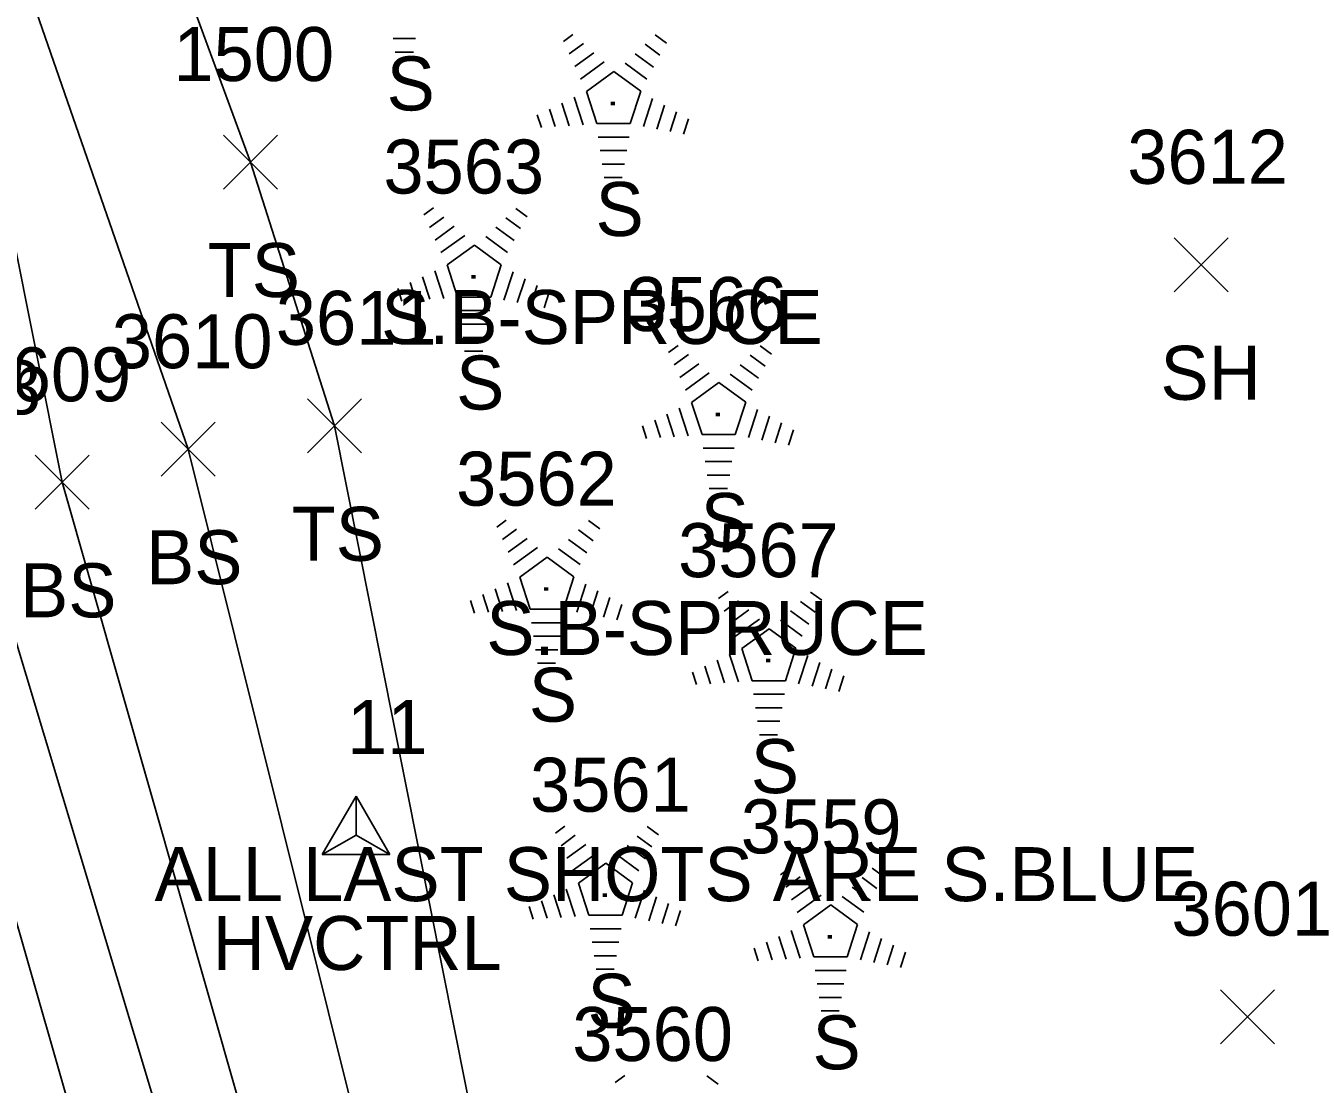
# Model space of a CAD drawing. Extents: x 1439173 to 1457902, y 641926 to 659889.
# Drawn here: x 1446113.13 to 1446160.62, y 654063.42 to 654102.64 of the extents above; entities that cross this region are included whole.
import ezdxf

# ---------------------------------------------------------------- set-up
doc = ezdxf.new("R2010")
doc.units = 0
for name, color, linetype in [('C_A', 7, 'Continuous'), ('C_I', 7, 'Continuous'), ('CPSM', 7, 'Continuous'), ('L_A', 7, 'Continuous'), ('L_C', 7, 'Continuous'), ('L_I', 7, 'Continuous'), ('L_TIC', 7, 'Continuous'), ('LELB', 7, 'Continuous'), ('LTC', 7, 'Continuous'), ('PET', 7, 'Continuous')]:
    doc.layers.add(name, color=color, linetype=linetype)

msp = doc.modelspace()

# ---------------------------------------------------------------- linework, layer by layer
at = {"layer": 'CPSM'}
for p, q in [((1446124.109, 654071.937), (1446125.359, 654074.102)), ((1446124.109, 654071.937), (1446125.359, 654074.102)), ((1446124.109, 654071.937), (1446125.359, 654074.102)), ((1446124.109, 654071.937), (1446125.359, 654074.102)), ((1446124.109, 654071.937), (1446125.359, 654074.102)), ((1446124.109, 654071.937), (1446125.359, 654074.102)), ((1446124.109, 654071.937), (1446125.359, 654074.102)), ((1446124.109, 654071.937), (1446125.359, 654074.102)), ((1446124.109, 654071.937), (1446125.359, 654074.102)), ((1446124.109, 654071.937), (1446125.359, 654074.102)), ((1446124.109, 654071.937), (1446125.359, 654074.102)), ((1446124.109, 654071.937), (1446125.359, 654074.102)), ((1446124.109, 654071.937), (1446125.359, 654074.102)), ((1446124.109, 654071.937), (1446125.359, 654074.102)), ((1446124.109, 654071.937), (1446125.359, 654074.102)), ((1446124.109, 654071.937), (1446125.359, 654074.102)), ((1446124.109, 654071.937), (1446125.359, 654074.102)), ((1446124.109, 654071.937), (1446125.359, 654074.102)), ((1446126.609, 654071.937), (1446125.359, 654074.102)), ((1446125.359, 654072.658), (1446125.359, 654074.102)), ((1446126.609, 654071.937), (1446125.359, 654074.102)), ((1446125.359, 654072.658), (1446125.359, 654074.102)), ((1446126.609, 654071.937), (1446125.359, 654074.102)), ((1446125.359, 654072.658), (1446125.359, 654074.102)), ((1446126.609, 654071.937), (1446125.359, 654074.102)), ((1446125.359, 654072.658), (1446125.359, 654074.102)), ((1446126.609, 654071.937), (1446125.359, 654074.102)), ((1446125.359, 654072.658), (1446125.359, 654074.102)), ((1446126.609, 654071.937), (1446125.359, 654074.102)), ((1446125.359, 654072.658), (1446125.359, 654074.102)), ((1446126.609, 654071.937), (1446125.359, 654074.102)), ((1446125.359, 654072.658), (1446125.359, 654074.102)), ((1446126.609, 654071.937), (1446125.359, 654074.102)), ((1446125.359, 654072.658), (1446125.359, 654074.102)), ((1446126.609, 654071.937), (1446125.359, 654074.102)), ((1446125.359, 654072.658), (1446125.359, 654074.102)), ((1446126.609, 654071.937), (1446125.359, 654074.102)), ((1446125.359, 654072.658), (1446125.359, 654074.102)), ((1446126.609, 654071.937), (1446125.359, 654074.102)), ((1446125.359, 654072.658), (1446125.359, 654074.102)), ((1446126.609, 654071.937), (1446125.359, 654074.102)), ((1446125.359, 654072.658), (1446125.359, 654074.102)), ((1446126.609, 654071.937), (1446125.359, 654074.102)), ((1446125.359, 654072.658), (1446125.359, 654074.102)), ((1446126.609, 654071.937), (1446125.359, 654074.102)), ((1446125.359, 654072.658), (1446125.359, 654074.102)), ((1446126.609, 654071.937), (1446125.359, 654074.102)), ((1446125.359, 654072.658), (1446125.359, 654074.102)), ((1446126.609, 654071.937), (1446125.359, 654074.102)), ((1446125.359, 654072.658), (1446125.359, 654074.102)), ((1446126.609, 654071.937), (1446125.359, 654074.102)), ((1446125.359, 654072.658), (1446125.359, 654074.102)), ((1446126.609, 654071.937), (1446125.359, 654074.102)), ((1446125.359, 654072.658), (1446125.359, 654074.102)), ((1446124.109, 654071.937), (1446125.359, 654072.658)), ((1446124.109, 654071.937), (1446125.359, 654072.658)), ((1446124.109, 654071.937), (1446125.359, 654072.658)), ((1446124.109, 654071.937), (1446125.359, 654072.658)), ((1446124.109, 654071.937), (1446125.359, 654072.658)), ((1446124.109, 654071.937), (1446125.359, 654072.658)), ((1446124.109, 654071.937), (1446125.359, 654072.658)), ((1446124.109, 654071.937), (1446125.359, 654072.658)), ((1446124.109, 654071.937), (1446125.359, 654072.658)), ((1446124.109, 654071.937), (1446125.359, 654072.658)), ((1446124.109, 654071.937), (1446125.359, 654072.658)), ((1446124.109, 654071.937), (1446125.359, 654072.658)), ((1446124.109, 654071.937), (1446125.359, 654072.658)), ((1446124.109, 654071.937), (1446125.359, 654072.658)), ((1446124.109, 654071.937), (1446125.359, 654072.658)), ((1446124.109, 654071.937), (1446125.359, 654072.658)), ((1446124.109, 654071.937), (1446125.359, 654072.658)), ((1446124.109, 654071.937), (1446125.359, 654072.658)), ((1446125.359, 654072.658), (1446125.359, 654072.658)), ((1446125.359, 654072.658), (1446126.609, 654071.937)), ((1446125.359, 654072.658), (1446125.359, 654072.658)), ((1446125.359, 654072.658), (1446126.609, 654071.937)), ((1446125.359, 654072.658), (1446125.359, 654072.658)), ((1446125.359, 654072.658), (1446126.609, 654071.937)), ((1446125.359, 654072.658), (1446125.359, 654072.658)), ((1446125.359, 654072.658), (1446126.609, 654071.937)), ((1446125.359, 654072.658), (1446125.359, 654072.658)), ((1446125.359, 654072.658), (1446126.609, 654071.937)), ((1446125.359, 654072.658), (1446125.359, 654072.658)), ((1446125.359, 654072.658), (1446126.609, 654071.937)), ((1446125.359, 654072.658), (1446125.359, 654072.658)), ((1446125.359, 654072.658), (1446126.609, 654071.937)), ((1446125.359, 654072.658), (1446125.359, 654072.658)), ((1446125.359, 654072.658), (1446126.609, 654071.937)), ((1446125.359, 654072.658), (1446125.359, 654072.658)), ((1446125.359, 654072.658), (1446126.609, 654071.937)), ((1446125.359, 654072.658), (1446125.359, 654072.658)), ((1446125.359, 654072.658), (1446126.609, 654071.937)), ((1446125.359, 654072.658), (1446125.359, 654072.658)), ((1446125.359, 654072.658), (1446126.609, 654071.937)), ((1446125.359, 654072.658), (1446125.359, 654072.658)), ((1446125.359, 654072.658), (1446126.609, 654071.937)), ((1446125.359, 654072.658), (1446125.359, 654072.658)), ((1446125.359, 654072.658), (1446126.609, 654071.937)), ((1446125.359, 654072.658), (1446125.359, 654072.658)), ((1446125.359, 654072.658), (1446126.609, 654071.937)), ((1446125.359, 654072.658), (1446125.359, 654072.658)), ((1446125.359, 654072.658), (1446126.609, 654071.937)), ((1446125.359, 654072.658), (1446125.359, 654072.658)), ((1446125.359, 654072.658), (1446126.609, 654071.937)), ((1446125.359, 654072.658), (1446125.359, 654072.658)), ((1446125.359, 654072.658), (1446126.609, 654071.937)), ((1446125.359, 654072.658), (1446125.359, 654072.658)), ((1446125.359, 654072.658), (1446126.609, 654071.937)), ((1446124.109, 654071.937), (1446126.609, 654071.937)), ((1446124.109, 654071.937), (1446126.609, 654071.937)), ((1446124.109, 654071.937), (1446126.609, 654071.937)), ((1446124.109, 654071.937), (1446126.609, 654071.937)), ((1446124.109, 654071.937), (1446126.609, 654071.937)), ((1446124.109, 654071.937), (1446126.609, 654071.937)), ((1446124.109, 654071.937), (1446126.609, 654071.937)), ((1446124.109, 654071.937), (1446126.609, 654071.937)), ((1446124.109, 654071.937), (1446126.609, 654071.937)), ((1446124.109, 654071.937), (1446126.609, 654071.937)), ((1446124.109, 654071.937), (1446126.609, 654071.937)), ((1446124.109, 654071.937), (1446126.609, 654071.937)), ((1446124.109, 654071.937), (1446126.609, 654071.937)), ((1446124.109, 654071.937), (1446126.609, 654071.937)), ((1446124.109, 654071.937), (1446126.609, 654071.937)), ((1446124.109, 654071.937), (1446126.609, 654071.937)), ((1446124.109, 654071.937), (1446126.609, 654071.937)), ((1446124.109, 654071.937), (1446126.609, 654071.937))]:
    msp.add_line(p, q, dxfattribs=at)
at = {"layer": 'L_TIC'}
for points in [[(1446120.454, 654096.586), (1446122.454, 654098.586)], [(1446122.454, 654096.586), (1446120.454, 654098.586)], [(1446155.652, 654092.779), (1446157.652, 654094.779)], [(1446157.652, 654092.779), (1446155.652, 654094.779)], [(1446123.564, 654086.815), (1446125.564, 654088.815)], [(1446125.564, 654086.815), (1446123.564, 654088.815)], [(1446118.144, 654085.948), (1446120.144, 654087.948)], [(1446120.144, 654085.948), (1446118.144, 654087.948)], [(1446113.479, 654084.723), (1446115.479, 654086.723)], [(1446115.479, 654084.723), (1446113.479, 654086.723)], [(1446157.368, 654064.929), (1446159.368, 654066.929)], [(1446159.368, 654064.929), (1446157.368, 654066.929)]]:
    msp.add_lwpolyline(points, dxfattribs=at)
at = {"layer": 'LELB'}
for points in [[(1446121.454, 654097.586), (1446115.697, 654113.228)], [(1446109.681, 654109.749), (1446114.479, 654085.723)], [(1446111.226, 654109.73), (1446119.144, 654086.948)], [(1446121.454, 654097.586), (1446124.564, 654087.815)], [(1446143.273, 653995.724), (1446150.625, 653996.117), (1446149.329, 654005.299), (1446137.699, 654035.362), (1446130.755, 654056.649), (1446124.564, 654087.815)], [(1446144.838, 653997.788), (1446147.728, 653998.727), (1446145.43, 654004.061), (1446133.734, 654034.766), (1446126.942, 654055.631), (1446119.144, 654086.948)], [(1446154.215, 653955.037), (1446149.041, 653981.816), (1446143.273, 653995.724), (1446144.838, 653997.788), (1446142.581, 654003.725), (1446130.47, 654033.689), (1446123.164, 654055.252), (1446114.479, 654085.723)], [(1446153.531, 653940.26), (1446149.884, 653954.706), (1446142.818, 653981.139), (1446136.053, 654002.277), (1446126.868, 654033.23), (1446120.506, 654054.093), (1446111.133, 654085.238)]]:
    msp.add_lwpolyline(points, dxfattribs=at)
at = {"layer": 'LTC'}
for p, q in [((1446127.565, 654102.16), (1446126.734, 654102.16)), ((1446133.035, 654102.055), (1446133.39, 654102.312)), ((1446133.245, 654101.589), (1446133.774, 654101.973)), ((1446136.062, 654101.947), (1446136.612, 654101.547)), ((1446136.433, 654102.295), (1446136.852, 654101.99)), ((1446127.481, 654101.66), (1446126.806, 654101.66)), ((1446133.454, 654101.123), (1446134.158, 654101.635)), ((1446135.691, 654101.598), (1446136.37, 654101.105)), ((1446133.664, 654100.657), (1446134.542, 654101.295)), ((1446135.32, 654101.25), (1446136.13, 654100.661)), ((1446133.888, 654100.202), (1446134.9, 654100.937)), ((1446134.9, 654100.937), (1446135.897, 654100.212)), ((1446133.888, 654100.202), (1446134.275, 654099.009)), ((1446135.897, 654100.212), (1446135.506, 654099.009)), ((1446132.523, 654099.55), (1446132.735, 654098.899)), ((1446132.978, 654099.767), (1446133.25, 654098.932)), ((1446133.434, 654099.983), (1446133.765, 654098.964)), ((1446136.335, 654099.941), (1446135.997, 654098.902)), ((1446136.779, 654099.691), (1446136.492, 654098.806)), ((1446132.067, 654099.334), (1446132.22, 654098.866)), ((1446137.224, 654099.441), (1446136.987, 654098.711)), ((1446137.668, 654099.19), (1446137.481, 654098.616)), ((1446135.506, 654099.009), (1446134.275, 654099.009)), ((1446135.467, 654098.509), (1446134.323, 654098.509)), ((1446135.384, 654098.009), (1446134.395, 654098.009)), ((1446135.3, 654097.509), (1446134.468, 654097.509)), ((1446135.216, 654097.009), (1446134.541, 654097.009)), ((1446127.874, 654095.627), (1446128.228, 654095.884)), ((1446131.272, 654095.867), (1446131.691, 654095.562)), ((1446128.083, 654095.161), (1446128.612, 654095.545)), ((1446130.901, 654095.519), (1446131.45, 654095.12)), ((1446128.293, 654094.695), (1446128.997, 654095.207)), ((1446128.502, 654094.23), (1446129.381, 654094.867)), ((1446130.159, 654094.822), (1446130.968, 654094.233)), ((1446130.53, 654095.17), (1446131.209, 654094.677)), ((1446128.727, 654093.775), (1446129.739, 654094.509)), ((1446129.739, 654094.509), (1446130.736, 654093.784)), ((1446128.272, 654093.555), (1446128.603, 654092.536)), ((1446128.727, 654093.775), (1446129.114, 654092.581)), ((1446130.736, 654093.784), (1446130.344, 654092.581)), ((1446131.173, 654093.513), (1446130.835, 654092.474)), ((1446126.906, 654092.906), (1446127.058, 654092.438)), ((1446127.362, 654093.122), (1446127.573, 654092.471)), ((1446127.817, 654093.339), (1446128.088, 654092.504)), ((1446131.618, 654093.263), (1446131.33, 654092.378)), ((1446132.062, 654093.013), (1446131.825, 654092.283)), ((1446130.344, 654092.581), (1446129.114, 654092.581)), ((1446132.507, 654092.762), (1446132.32, 654092.188)), ((1446130.306, 654092.081), (1446129.162, 654092.081)), ((1446130.222, 654091.581), (1446129.234, 654091.581)), ((1446130.139, 654091.081), (1446129.307, 654091.081)), ((1446130.055, 654090.581), (1446129.38, 654090.581)), ((1446136.928, 654090.534), (1446137.283, 654090.791)), ((1446140.326, 654090.774), (1446140.746, 654090.47)), ((1446137.138, 654090.069), (1446137.667, 654090.453)), ((1446137.347, 654089.603), (1446138.051, 654090.114)), ((1446139.584, 654090.078), (1446140.264, 654089.584)), ((1446139.955, 654090.426), (1446140.505, 654090.027)), ((1446137.557, 654089.137), (1446138.435, 654089.775)), ((1446139.213, 654089.729), (1446140.023, 654089.141)), ((1446137.781, 654088.682), (1446138.793, 654089.416)), ((1446138.793, 654089.416), (1446139.79, 654088.691)), ((1446137.781, 654088.682), (1446138.169, 654087.489)), ((1446139.79, 654088.691), (1446139.399, 654087.489)), ((1446136.871, 654088.246), (1446137.143, 654087.411)), ((1446137.327, 654088.463), (1446137.658, 654087.444)), ((1446140.228, 654088.421), (1446139.89, 654087.381)), ((1446140.672, 654088.17), (1446140.385, 654087.286)), ((1446135.961, 654087.813), (1446136.113, 654087.345)), ((1446136.416, 654088.03), (1446136.628, 654087.378)), ((1446141.117, 654087.92), (1446140.88, 654087.191)), ((1446139.399, 654087.489), (1446138.169, 654087.489)), ((1446141.561, 654087.67), (1446141.374, 654087.096)), ((1446139.361, 654086.989), (1446138.216, 654086.989)), ((1446139.277, 654086.489), (1446138.289, 654086.489)), ((1446139.193, 654085.989), (1446138.361, 654085.989)), ((1446139.109, 654085.489), (1446138.434, 654085.489)), ((1446130.565, 654084.066), (1446130.92, 654084.323)), ((1446130.775, 654083.601), (1446131.304, 654083.985)), ((1446133.593, 654083.958), (1446134.142, 654083.559)), ((1446133.964, 654084.306), (1446134.383, 654084.002)), ((1446130.985, 654083.135), (1446131.688, 654083.646)), ((1446133.222, 654083.61), (1446133.901, 654083.116)), ((1446131.194, 654082.669), (1446132.073, 654083.307)), ((1446131.419, 654082.214), (1446132.43, 654082.948)), ((1446132.43, 654082.948), (1446133.428, 654082.223)), ((1446132.85, 654083.261), (1446133.66, 654082.673)), ((1446130.964, 654081.995), (1446131.295, 654080.976)), ((1446131.419, 654082.214), (1446131.806, 654081.021)), ((1446133.428, 654082.223), (1446133.036, 654081.021)), ((1446130.053, 654081.562), (1446130.265, 654080.91)), ((1446130.509, 654081.778), (1446130.78, 654080.943)), ((1446133.865, 654081.953), (1446133.527, 654080.913)), ((1446134.31, 654081.702), (1446134.022, 654080.818)), ((1446138.784, 654081.417), (1446139.139, 654081.675)), ((1446142.183, 654081.658), (1446142.602, 654081.353)), ((1446129.598, 654081.345), (1446129.75, 654080.877)), ((1446134.754, 654081.452), (1446134.517, 654080.723)), ((1446135.198, 654081.202), (1446135.012, 654080.628)), ((1446138.994, 654080.952), (1446139.523, 654081.336)), ((1446141.812, 654081.309), (1446142.361, 654080.91)), ((1446133.036, 654081.021), (1446131.806, 654081.021)), ((1446139.204, 654080.486), (1446139.907, 654080.997)), ((1446139.413, 654080.02), (1446140.292, 654080.658)), ((1446141.069, 654080.613), (1446141.879, 654080.024)), ((1446141.441, 654080.961), (1446142.12, 654080.467)), ((1446132.998, 654080.521), (1446131.853, 654080.521)), ((1446139.638, 654079.565), (1446140.649, 654080.3)), ((1446140.649, 654080.3), (1446141.647, 654079.575)), ((1446132.914, 654080.021), (1446131.926, 654080.021)), ((1446132.83, 654079.521), (1446131.999, 654079.521)), ((1446138.728, 654079.13), (1446138.999, 654078.294)), ((1446139.183, 654079.346), (1446139.514, 654078.327)), ((1446139.638, 654079.565), (1446140.025, 654078.372)), ((1446141.647, 654079.575), (1446141.255, 654078.372)), ((1446142.084, 654079.304), (1446141.746, 654078.264)), ((1446132.747, 654079.021), (1446132.072, 654079.021)), ((1446137.817, 654078.696), (1446137.969, 654078.228)), ((1446138.272, 654078.913), (1446138.484, 654078.261)), ((1446142.529, 654079.053), (1446142.241, 654078.169)), ((1446142.973, 654078.803), (1446142.736, 654078.074)), ((1446141.255, 654078.372), (1446140.025, 654078.372)), ((1446143.417, 654078.553), (1446143.231, 654077.979)), ((1446141.217, 654077.872), (1446140.072, 654077.872)), ((1446141.133, 654077.372), (1446140.145, 654077.372)), ((1446141.049, 654076.872), (1446140.218, 654076.872)), ((1446140.966, 654076.372), (1446140.291, 654076.372)), ((1446132.738, 654072.73), (1446133.092, 654072.987)), ((1446136.136, 654072.97), (1446136.555, 654072.665)), ((1446132.947, 654072.264), (1446133.476, 654072.648)), ((1446135.765, 654072.622), (1446136.314, 654072.223)), ((1446133.157, 654071.798), (1446133.861, 654072.31)), ((1446135.394, 654072.273), (1446136.073, 654071.78)), ((1446133.366, 654071.333), (1446134.245, 654071.97)), ((1446133.591, 654070.878), (1446134.603, 654071.612)), ((1446134.603, 654071.612), (1446135.6, 654070.887)), ((1446135.023, 654071.925), (1446135.832, 654071.336)), ((1446141.068, 654071.188), (1446141.422, 654071.445)), ((1446141.277, 654070.723), (1446141.807, 654071.107)), ((1446144.095, 654071.08), (1446144.645, 654070.681)), ((1446144.466, 654071.428), (1446144.885, 654071.124)), ((1446133.136, 654070.658), (1446133.467, 654069.639)), ((1446133.591, 654070.878), (1446133.978, 654069.684)), ((1446135.6, 654070.887), (1446135.208, 654069.684)), ((1446136.037, 654070.616), (1446135.699, 654069.577)), ((1446141.487, 654070.257), (1446142.191, 654070.768)), ((1446143.724, 654070.732), (1446144.403, 654070.238)), ((1446132.226, 654070.225), (1446132.437, 654069.574)), ((1446132.681, 654070.442), (1446132.952, 654069.607)), ((1446136.482, 654070.366), (1446136.194, 654069.481)), ((1446136.926, 654070.116), (1446136.689, 654069.386)), ((1446141.697, 654069.791), (1446142.575, 654070.429)), ((1446143.353, 654070.383), (1446144.162, 654069.795)), ((1446131.77, 654070.009), (1446131.922, 654069.541)), ((1446135.208, 654069.684), (1446133.978, 654069.684)), ((1446137.371, 654069.865), (1446137.184, 654069.291)), ((1446141.921, 654069.336), (1446142.933, 654070.07)), ((1446142.933, 654070.07), (1446143.93, 654069.345)), ((1446135.17, 654069.184), (1446134.026, 654069.184)), ((1446141.921, 654069.336), (1446142.308, 654068.143)), ((1446143.93, 654069.345), (1446143.539, 654068.143)), ((1446135.086, 654068.684), (1446134.098, 654068.684)), ((1446140.556, 654068.684), (1446140.767, 654068.032)), ((1446141.011, 654068.9), (1446141.282, 654068.065)), ((1446141.467, 654069.117), (1446141.797, 654068.098)), ((1446144.367, 654069.075), (1446144.03, 654068.035)), ((1446144.812, 654068.824), (1446144.525, 654067.94)), ((1446140.1, 654068.467), (1446140.252, 654067.999)), ((1446145.257, 654068.574), (1446145.02, 654067.845)), ((1446145.701, 654068.324), (1446145.514, 654067.75)), ((1446135.003, 654068.184), (1446134.171, 654068.184)), ((1446143.539, 654068.143), (1446142.308, 654068.143)), ((1446134.919, 654067.684), (1446134.244, 654067.684)), ((1446143.5, 654067.643), (1446142.356, 654067.643)), ((1446143.417, 654067.143), (1446142.428, 654067.143)), ((1446143.333, 654066.643), (1446142.501, 654066.643)), ((1446143.249, 654066.143), (1446142.574, 654066.143)), ((1446134.953, 654063.496), (1446135.307, 654063.753)), ((1446138.351, 654063.736), (1446138.77, 654063.432))]:
    msp.add_line(p, q, dxfattribs=at)
at = {"layer": 'PET'}
msp.add_lwpolyline([(1446149.562, 653939.489), (1446138.258, 653978.999), (1446131.67, 654001.417), (1446123.097, 654032.117), (1446117.392, 654053.347), (1446108.333, 654084.965)], dxfattribs=at)

# ---------------------------------------------------------------- texts
at = {"layer": 'C_A'}
msp.add_text('HVCTRL', height=2, dxfattribs=at).set_placement((1446120.052, 654067.658))
msp.add_text('HVCTRL', height=2, dxfattribs=at).set_placement((1446120.052, 654067.658))
msp.add_text('HVCTRL', height=2, dxfattribs=at).set_placement((1446120.052, 654067.658))
msp.add_text('HVCTRL', height=2, dxfattribs=at).set_placement((1446120.052, 654067.658))
msp.add_text('HVCTRL', height=2, dxfattribs=at).set_placement((1446120.052, 654067.658))
msp.add_text('HVCTRL', height=2, dxfattribs=at).set_placement((1446120.052, 654067.658))
msp.add_text('HVCTRL', height=2, dxfattribs=at).set_placement((1446120.052, 654067.658))
msp.add_text('HVCTRL', height=2, dxfattribs=at).set_placement((1446120.052, 654067.658))
msp.add_text('HVCTRL', height=2, dxfattribs=at).set_placement((1446120.052, 654067.658))
msp.add_text('HVCTRL', height=2, dxfattribs=at).set_placement((1446120.052, 654067.658))
msp.add_text('HVCTRL', height=2, dxfattribs=at).set_placement((1446120.052, 654067.658))
msp.add_text('HVCTRL', height=2, dxfattribs=at).set_placement((1446120.052, 654067.658))
msp.add_text('HVCTRL', height=2, dxfattribs=at).set_placement((1446120.052, 654067.658))
msp.add_text('HVCTRL', height=2, dxfattribs=at).set_placement((1446120.052, 654067.658))
msp.add_text('HVCTRL', height=2, dxfattribs=at).set_placement((1446120.052, 654067.658))
msp.add_text('HVCTRL', height=2, dxfattribs=at).set_placement((1446120.052, 654067.658))
msp.add_text('HVCTRL', height=2, dxfattribs=at).set_placement((1446120.052, 654067.658))
msp.add_text('HVCTRL', height=2, dxfattribs=at).set_placement((1446120.052, 654067.658))
at = {"layer": 'C_I'}
msp.add_text('11', height=2, dxfattribs=at).set_placement((1446125.028, 654075.658))
msp.add_text('11', height=2, dxfattribs=at).set_placement((1446125.028, 654075.658))
msp.add_text('11', height=2, dxfattribs=at).set_placement((1446125.028, 654075.658))
msp.add_text('11', height=2, dxfattribs=at).set_placement((1446125.028, 654075.658))
msp.add_text('11', height=2, dxfattribs=at).set_placement((1446125.028, 654075.658))
msp.add_text('11', height=2, dxfattribs=at).set_placement((1446125.028, 654075.658))
msp.add_text('11', height=2, dxfattribs=at).set_placement((1446125.028, 654075.658))
msp.add_text('11', height=2, dxfattribs=at).set_placement((1446125.028, 654075.658))
msp.add_text('11', height=2, dxfattribs=at).set_placement((1446125.028, 654075.658))
msp.add_text('11', height=2, dxfattribs=at).set_placement((1446125.028, 654075.658))
msp.add_text('11', height=2, dxfattribs=at).set_placement((1446125.028, 654075.658))
msp.add_text('11', height=2, dxfattribs=at).set_placement((1446125.028, 654075.658))
msp.add_text('11', height=2, dxfattribs=at).set_placement((1446125.028, 654075.658))
msp.add_text('11', height=2, dxfattribs=at).set_placement((1446125.028, 654075.658))
msp.add_text('11', height=2, dxfattribs=at).set_placement((1446125.028, 654075.658))
msp.add_text('11', height=2, dxfattribs=at).set_placement((1446125.028, 654075.658))
msp.add_text('11', height=2, dxfattribs=at).set_placement((1446125.028, 654075.658))
msp.add_text('11', height=2, dxfattribs=at).set_placement((1446125.028, 654075.658))
at = {"layer": 'L_A'}
for s, p in [('S', (1446126.491, 654099.497)), ('S', (1446134.226, 654094.846)), ('TS', (1446119.864, 654092.586)), ('SH', (1446155.14, 654088.779)), ('S', (1446129.064, 654088.418)), ('S', (1446138.119, 654083.326)), ('TS', (1446122.973, 654082.815)), ('BS', (1446117.585, 654081.948)), ('BS', (1446112.92, 654080.723)), ('S', (1446131.756, 654076.858)), ('S', (1446139.975, 654074.209)), ('S', (1446133.928, 654065.521)), ('S', (1446142.259, 654063.98))]:
    msp.add_text(s, height=2, dxfattribs=at).set_placement(p)
at = {"layer": 'L_C'}
for s, p in [('S.B-SPRUCE', (1446126.289, 654090.846)), ('S.B-SPRUCE', (1446130.182, 654079.326)), ('ALL LAST SHOTS ARE S.BLUE', (1446117.896, 654070.209))]:
    msp.add_text(s, height=2, dxfattribs=at).set_placement(p)
at = {"layer": 'L_I'}
for s, p in [('1500', (1446118.596, 654100.586)), ('3612', (1446153.912, 654096.779)), ('3563', (1446126.371, 654096.418)), ('3566', (1446135.371, 654091.326)), ('3611', (1446122.39, 654090.815)), ('3610', (1446116.317, 654089.948)), ('3609', (1446111.086, 654088.723)), ('3608', (1446107.747, 654088.238)), ('3562', (1446129.063, 654084.858)), ('3567', (1446137.282, 654082.209)), ('3561', (1446131.802, 654073.521)), ('3559', (1446139.605, 654071.98)), ('3601', (1446155.549, 654068.929)), ('3560', (1446133.364, 654064.288))]:
    msp.add_text(s, height=2, dxfattribs=at).set_placement(p)
at = {"layer": 'LTC'}
for p in [(1446134.782, 654099.95), (1446129.621, 654093.522), (1446138.676, 654088.43), (1446132.313, 654081.962), (1446140.532, 654079.313), (1446134.485, 654070.625), (1446142.815, 654069.084)]:
    msp.add_text('.', height=1.037, rotation=270, dxfattribs=at).set_placement(p)

doc.saveas('drawing.dxf')
